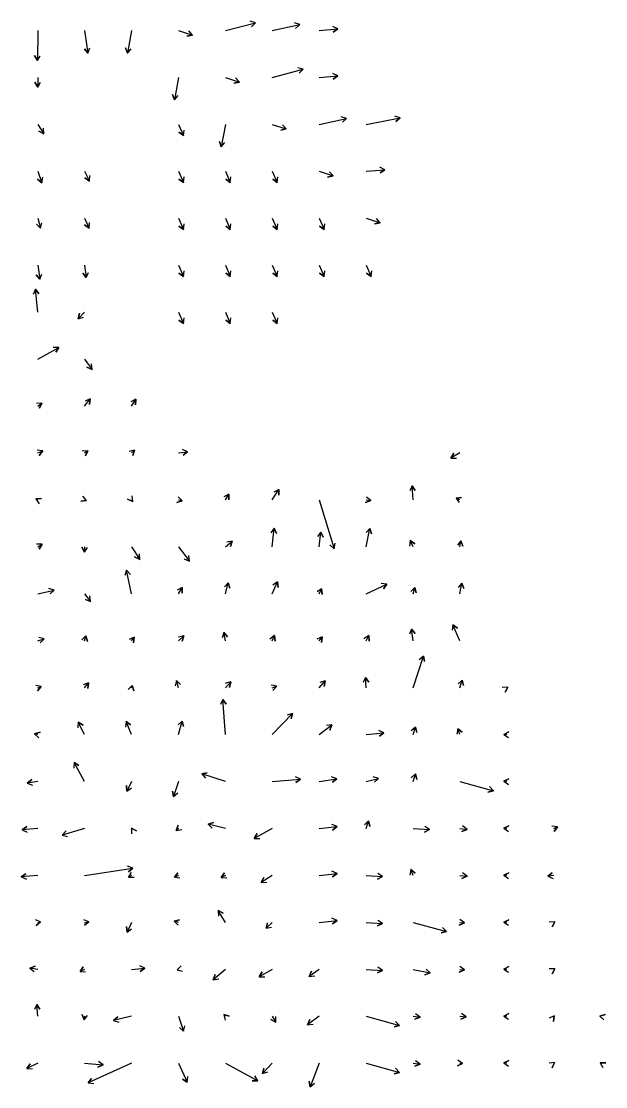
# Model space of a CAD drawing. Extents: x 954385 to 988206, y 1868364 to 1924553.
# Drawn here: x 961040 to 961662, y 1902544 to 1903679 of the extents above; entities that cross this region are included whole.
import ezdxf

# ---------------------------------------------------------------- set-up
doc = ezdxf.new("R2010")
doc.units = 0
doc.layers.add('Slopes', color=7, linetype='Continuous')

msp = doc.modelspace()

# ---------------------------------------------------------------- linework, layer by layer
at = {"layer": 'Slopes'}
for points in [[(961257.1, 1903668.9), (961289.2, 1903677.1), (961284.9, 1903672.9), (961289.2, 1903677.1), (961283.4, 1903678.7)], [(961057.1, 1903668.9), (961056.7, 1903636.9), (961053.7, 1903642.1), (961056.7, 1903636.9), (961059.7, 1903642)], [(961107.1, 1903668.9), (961110.5, 1903644.7), (961106.8, 1903649.4), (961110.5, 1903644.7), (961112.7, 1903650.3)], [(961157.1, 1903668.9), (961152.7, 1903644.9), (961150.7, 1903650.6), (961152.7, 1903644.9), (961156.6, 1903649.5)], [(961207.1, 1903668.9), (961222, 1903664), (961216.1, 1903662.8), (961222, 1903664), (961218, 1903668.5)], [(961307.1, 1903668.9), (961336.3, 1903675.2), (961331.9, 1903671.2), (961336.3, 1903675.2), (961330.6, 1903677)], [(961357.1, 1903668.9), (961377, 1903670.6), (961372.1, 1903667.2), (961377, 1903670.6), (961371.6, 1903673.2)], [(961307.1, 1903618.9), (961340.1, 1903627.7), (961335.8, 1903623.5), (961340.1, 1903627.7), (961334.3, 1903629.3)], [(961357.1, 1903618.9), (961377, 1903620.6), (961372.1, 1903617.2), (961377, 1903620.6), (961371.6, 1903623.2)], [(961057.1, 1903618.9), (961057.1, 1903608.5), (961054.1, 1903613.7), (961057.1, 1903608.5), (961060.1, 1903613.7)], [(961207.1, 1903618.9), (961202.7, 1903594.9), (961200.7, 1903600.6), (961202.7, 1903594.9), (961206.6, 1903599.5)], [(961257.1, 1903618.9), (961272, 1903614), (961266.1, 1903612.8), (961272, 1903614), (961268, 1903618.5)], [(961357.1, 1903568.9), (961386.3, 1903575.2), (961381.9, 1903571.2), (961386.3, 1903575.2), (961380.6, 1903577)], [(961407.1, 1903568.9), (961443.3, 1903575.8), (961438.7, 1903571.8), (961443.3, 1903575.8), (961437.6, 1903577.7)], [(961057.1, 1903568.9), (961063.5, 1903559), (961058.1, 1903561.8), (961063.5, 1903559), (961063.2, 1903565)], [(961207.1, 1903568.9), (961212.3, 1903556.9), (961207.5, 1903560.5), (961212.3, 1903556.9), (961213, 1903562.9)], [(961257.1, 1903568.9), (961252.7, 1903544.9), (961250.7, 1903550.6), (961252.7, 1903544.9), (961256.6, 1903549.5)], [(961307.1, 1903568.9), (961322, 1903564), (961316.1, 1903562.8), (961322, 1903564), (961318, 1903568.5)], [(961057.1, 1903518.9), (961061.6, 1903506.7), (961057, 1903510.5), (961061.6, 1903506.7), (961062.6, 1903512.6)], [(961107.1, 1903518.9), (961112.1, 1903508.5), (961107.2, 1903511.9), (961112.1, 1903508.5), (961112.6, 1903514.5)], [(961207.1, 1903518.9), (961212.3, 1903506.9), (961207.5, 1903510.5), (961212.3, 1903506.9), (961213, 1903512.9)], [(961257.1, 1903518.9), (961262.3, 1903506.9), (961257.5, 1903510.5), (961262.3, 1903506.9), (961263, 1903512.9)], [(961307.1, 1903518.9), (961312.3, 1903506.9), (961307.5, 1903510.5), (961312.3, 1903506.9), (961313, 1903512.9)], [(961357.1, 1903518.9), (961372, 1903514), (961366.1, 1903512.8), (961372, 1903514), (961368, 1903518.5)], [(961407.1, 1903518.9), (961427, 1903520.6), (961422.1, 1903517.2), (961427, 1903520.6), (961421.6, 1903523.2)], [(961057.1, 1903468.9), (961059.9, 1903458.4), (961055.7, 1903462.7), (961059.9, 1903458.4), (961061.5, 1903464.2)], [(961107.1, 1903468.9), (961111.8, 1903458.5), (961107, 1903462), (961111.8, 1903458.5), (961112.4, 1903464.5)], [(961207.1, 1903468.9), (961212.3, 1903456.9), (961207.5, 1903460.5), (961212.3, 1903456.9), (961213, 1903462.9)], [(961257.1, 1903468.9), (961262.3, 1903456.9), (961257.5, 1903460.5), (961262.3, 1903456.9), (961263, 1903462.9)], [(961307.1, 1903468.9), (961312.3, 1903456.9), (961307.5, 1903460.5), (961312.3, 1903456.9), (961313, 1903462.9)], [(961357.1, 1903468.9), (961362.3, 1903456.9), (961357.5, 1903460.5), (961362.3, 1903456.9), (961363, 1903462.9)], [(961407.1, 1903468.9), (961422, 1903464), (961416.1, 1903462.8), (961422, 1903464), (961418, 1903468.5)], [(961057.1, 1903418.9), (961059.2, 1903403.9), (961055.5, 1903408.7), (961059.2, 1903403.9), (961061.4, 1903409.5)], [(961107.1, 1903418.9), (961108.8, 1903405.8), (961105.2, 1903410.5), (961108.8, 1903405.8), (961111.1, 1903411.3)], [(961207.1, 1903418.9), (961212.3, 1903406.9), (961207.5, 1903410.5), (961212.3, 1903406.9), (961213, 1903412.9)], [(961257.1, 1903418.9), (961262.3, 1903406.9), (961257.5, 1903410.5), (961262.3, 1903406.9), (961263, 1903412.9)], [(961307.1, 1903418.9), (961312.3, 1903406.9), (961307.5, 1903410.5), (961312.3, 1903406.9), (961313, 1903412.9)], [(961357.1, 1903418.9), (961362.3, 1903406.9), (961357.5, 1903410.5), (961362.3, 1903406.9), (961363, 1903412.9)], [(961407.1, 1903418.9), (961412.3, 1903406.9), (961407.5, 1903410.5), (961412.3, 1903406.9), (961413, 1903412.9)], [(961057.1, 1903368.9), (961054.8, 1903393.3), (961058.3, 1903388.4), (961054.8, 1903393.3), (961052.3, 1903387.8)], [(961107.1, 1903368.9), (961100.1, 1903361.9), (961101.7, 1903367.7), (961100.1, 1903361.9), (961105.9, 1903363.5)], [(961207.1, 1903368.9), (961212.3, 1903356.9), (961207.5, 1903360.5), (961212.3, 1903356.9), (961213, 1903362.9)], [(961257.1, 1903368.9), (961262.3, 1903356.9), (961257.5, 1903360.5), (961262.3, 1903356.9), (961263, 1903362.9)], [(961307.1, 1903368.9), (961312.3, 1903356.9), (961307.5, 1903360.5), (961312.3, 1903356.9), (961313, 1903362.9)], [(961057.1, 1903318.9), (961079.5, 1903331.3), (961076.4, 1903326.1), (961079.5, 1903331.3), (961073.5, 1903331.4)], [(961107.1, 1903318.9), (961115, 1903307.8), (961109.6, 1903310.3), (961115, 1903307.8), (961114.5, 1903313.8)], [(961057.1, 1903268.9), (961061.6, 1903271.9), (961059, 1903266.5), (961061.6, 1903271.9), (961055.7, 1903271.5)], [(961107.1, 1903268.9), (961113, 1903276.4), (961112.1, 1903270.4), (961113, 1903276.4), (961107.5, 1903274.2)], [(961157.1, 1903268.9), (961161.5, 1903276.2), (961161.4, 1903270.2), (961161.5, 1903276.2), (961156.2, 1903273.3)], [(961057.1, 1903218.9), (961062.4, 1903221.1), (961058.7, 1903216.3), (961062.4, 1903221.1), (961056.5, 1903221.9)], [(961107.1, 1903218.9), (961110.5, 1903221.3), (961108, 1903215.8), (961110.5, 1903221.3), (961104.5, 1903220.7)], [(961157.1, 1903218.9), (961160.4, 1903221.9), (961158.6, 1903216.2), (961160.4, 1903221.9), (961154.6, 1903220.6)], [(961207.1, 1903218.9), (961216.8, 1903220.2), (961212.1, 1903216.6), (961216.8, 1903220.2), (961211.3, 1903222.5)], [(961507.1, 1903218.9), (961497.3, 1903213.5), (961500.4, 1903218.6), (961497.3, 1903213.5), (961503.3, 1903213.4)], [(961307.1, 1903168.9), (961314.2, 1903179.9), (961313.9, 1903173.9), (961314.2, 1903179.9), (961308.9, 1903177.1)], [(961457.1, 1903168.9), (961456.2, 1903183.8), (961459.5, 1903178.8), (961456.2, 1903183.8), (961453.5, 1903178.4)], [(961057.1, 1903168.9), (961055.2, 1903169.9), (961061.2, 1903170.3), (961055.2, 1903169.9), (961058.5, 1903164.9)], [(961107.1, 1903168.9), (961108.9, 1903168.2), (961102.9, 1903167.5), (961108.9, 1903168.2), (961105.3, 1903173)], [(961157.1, 1903168.9), (961158.4, 1903167.1), (961152.9, 1903169.7), (961158.4, 1903167.1), (961157.9, 1903173.1)], [(961207.1, 1903168.9), (961211.2, 1903168), (961205.5, 1903166.2), (961211.2, 1903168), (961206.8, 1903172.1)], [(961257.1, 1903168.9), (961260.9, 1903175.1), (961260.7, 1903169.1), (961260.9, 1903175.1), (961255.6, 1903172.2)], [(961357.1, 1903168.9), (961372.9, 1903116.9), (961368.5, 1903121), (961372.9, 1903116.9), (961374.2, 1903122.7)], [(961407.1, 1903168.9), (961412.1, 1903168.2), (961406.5, 1903166), (961412.1, 1903168.2), (961407.4, 1903171.9)], [(961507.1, 1903168.9), (961502.9, 1903170.8), (961508.8, 1903171.5), (961502.9, 1903170.8), (961506.4, 1903166)], [(961307.1, 1903118.9), (961309, 1903138.7), (961311.5, 1903133.3), (961309, 1903138.7), (961305.5, 1903133.8)], [(961357.1, 1903118.9), (961358.9, 1903134.7), (961361.3, 1903129.2), (961358.9, 1903134.7), (961355.4, 1903129.9)], [(961407.1, 1903118.9), (961410.9, 1903138.6), (961412.9, 1903132.9), (961410.9, 1903138.6), (961407, 1903134.1)], [(961257.1, 1903118.9), (961264.4, 1903125.1), (961262.4, 1903119.4), (961264.4, 1903125.1), (961258.5, 1903124)], [(961457.1, 1903118.9), (961453.9, 1903125.7), (961458.9, 1903122.3), (961453.9, 1903125.7), (961453.4, 1903119.7)], [(961507.1, 1903118.9), (961508, 1903125.4), (961510.3, 1903119.8), (961508, 1903125.4), (961504.3, 1903120.6)], [(961057.1, 1903118.9), (961061.8, 1903121.7), (961058.8, 1903116.5), (961061.8, 1903121.7), (961055.8, 1903121.6)], [(961107.1, 1903118.9), (961107.1, 1903113.2), (961104.1, 1903118.4), (961107.1, 1903113.2), (961110.1, 1903118.3)], [(961157.1, 1903118.9), (961165.8, 1903105.5), (961160.4, 1903108.2), (961165.8, 1903105.5), (961165.5, 1903111.5)], [(961207.1, 1903118.9), (961218.9, 1903103.6), (961213.4, 1903105.9), (961218.9, 1903103.6), (961218.1, 1903109.6)], [(961157.1, 1903068.9), (961151.7, 1903094.1), (961155.8, 1903089.6), (961151.7, 1903094.1), (961149.9, 1903088.4)], [(961257.1, 1903068.9), (961260.2, 1903080.6), (961261.8, 1903074.8), (961260.2, 1903080.6), (961256, 1903076.3)], [(961307.1, 1903068.9), (961312.5, 1903081.7), (961313.3, 1903075.7), (961312.5, 1903081.7), (961307.8, 1903078.1)], [(961407.1, 1903068.9), (961429.1, 1903079.2), (961425.7, 1903074.3), (961429.1, 1903079.2), (961423.1, 1903079.7)], [(961507.1, 1903068.9), (961509.2, 1903080.2), (961511.2, 1903074.6), (961509.2, 1903080.2), (961505.3, 1903075.6)], [(961057.1, 1903068.9), (961074.7, 1903072.8), (961070.3, 1903068.8), (961074.7, 1903072.8), (961069, 1903074.6)], [(961107.1, 1903068.9), (961113.4, 1903060.7), (961107.9, 1903063), (961113.4, 1903060.7), (961112.7, 1903066.6)], [(961207.1, 1903068.9), (961211, 1903075.6), (961211, 1903069.6), (961211, 1903075.6), (961205.8, 1903072.7)], [(961357.1, 1903068.9), (961359.7, 1903074.3), (961360.2, 1903068.3), (961359.7, 1903074.3), (961354.8, 1903070.9)], [(961457.1, 1903068.9), (961458.9, 1903075.7), (961460.5, 1903069.9), (961458.9, 1903075.7), (961454.7, 1903071.4)], [(961457.1, 1903018.9), (961455.6, 1903031.4), (961459.2, 1903026.6), (961455.6, 1903031.4), (961453.3, 1903025.8)], [(961507.1, 1903018.9), (961499.6, 1903036), (961504.4, 1903032.4), (961499.6, 1903036), (961498.9, 1903030)], [(961057.1, 1903018.9), (961064, 1903020.9), (961059.8, 1903016.6), (961064, 1903020.9), (961058.2, 1903022.3)], [(961107.1, 1903018.9), (961108.4, 1903024), (961110, 1903018.2), (961108.4, 1903024), (961104.2, 1903019.7)], [(961157.1, 1903018.9), (961159.9, 1903022.8), (961159.3, 1903016.8), (961159.9, 1903022.8), (961154.4, 1903020.3)], [(961207.1, 1903018.9), (961212.9, 1903024), (961211, 1903018.3), (961212.9, 1903024), (961207, 1903022.8)], [(961257.1, 1903018.9), (961255.4, 1903027.6), (961259.3, 1903023.1), (961255.4, 1903027.6), (961253.5, 1903021.9)], [(961307.1, 1903018.9), (961309.3, 1903024.5), (961310.2, 1903018.6), (961309.3, 1903024.5), (961304.6, 1903020.7)], [(961357.1, 1903018.9), (961360.2, 1903022.9), (961359.4, 1903017), (961360.2, 1903022.9), (961354.6, 1903020.6)], [(961407.1, 1903018.9), (961409.8, 1903024.4), (961410.2, 1903018.4), (961409.8, 1903024.4), (961404.8, 1903021)], [(961457.1, 1902968.9), (961468.2, 1903002.6), (961469.4, 1902996.7), (961468.2, 1903002.6), (961463.7, 1902998.6)], [(961207.1, 1902968.9), (961205.1, 1902976.7), (961209.3, 1902972.4), (961205.1, 1902976.7), (961203.5, 1902970.9)], [(961257.1, 1902968.9), (961262.8, 1902975), (961261.4, 1902969.1), (961262.8, 1902975), (961257, 1902973.2)], [(961357.1, 1902968.9), (961363.6, 1902976.2), (961362.4, 1902970.3), (961363.6, 1902976.2), (961357.9, 1902974.3)], [(961407.1, 1902968.9), (961406.5, 1902979.8), (961409.8, 1902974.8), (961406.5, 1902979.8), (961403.8, 1902974.5)], [(961507.1, 1902968.9), (961509.6, 1902977), (961511, 1902971.1), (961509.6, 1902977), (961505.2, 1902972.9)], [(961057.1, 1902968.9), (961060.8, 1902970.3), (961057, 1902965.7), (961060.8, 1902970.3), (961054.9, 1902971.3)], [(961107.1, 1902968.9), (961111.3, 1902974.1), (961110.4, 1902968.2), (961111.3, 1902974.1), (961105.7, 1902972)], [(961157.1, 1902968.9), (961157.6, 1902971.1), (961159.4, 1902965.4), (961157.6, 1902971.1), (961153.5, 1902966.8)], [(961307.1, 1902968.9), (961311.8, 1902970.4), (961307.8, 1902966), (961311.8, 1902970.4), (961305.9, 1902971.7)], [(961557.1, 1902968.9), (961558, 1902969.5), (961555.3, 1902964.1), (961558, 1902969.5), (961552, 1902969)], [(961257.1, 1902918.9), (961254.5, 1902956.3), (961257.8, 1902951.3), (961254.5, 1902956.3), (961251.8, 1902950.9)], [(961307.1, 1902918.9), (961328.6, 1902941.5), (961327.2, 1902935.7), (961328.6, 1902941.5), (961322.8, 1902939.8)], [(961107.1, 1902918.9), (961100.3, 1902932.1), (961105.4, 1902928.9), (961100.3, 1902932.1), (961100, 1902926.1)], [(961157.1, 1902918.9), (961151.3, 1902933), (961156.1, 1902929.3), (961151.3, 1902933), (961150.5, 1902927)], [(961207.1, 1902918.9), (961211.1, 1902933.4), (961212.6, 1902927.6), (961211.1, 1902933.4), (961206.8, 1902929.2)], [(961357.1, 1902918.9), (961370.7, 1902929.2), (961368.4, 1902923.7), (961370.7, 1902929.2), (961364.7, 1902928.5)], [(961057.1, 1902918.9), (961053.8, 1902919.8), (961059.6, 1902921.4), (961053.8, 1902919.8), (961058.1, 1902915.6)], [(961407.1, 1902918.9), (961426.1, 1902920.9), (961421.3, 1902917.3), (961426.1, 1902920.9), (961420.7, 1902923.3)], [(961457.1, 1902918.9), (961459.6, 1902927), (961461, 1902921.1), (961459.6, 1902927), (961455.2, 1902922.9)], [(961507.1, 1902918.9), (961504.7, 1902925.2), (961509.4, 1902921.5), (961504.7, 1902925.2), (961503.8, 1902919.3)], [(961557.1, 1902918.9), (961553.8, 1902919.2), (961559.2, 1902921.8), (961553.8, 1902919.2), (961558.8, 1902915.8)], [(961107.1, 1902868.9), (961095.8, 1902889.1), (961100.9, 1902886), (961095.8, 1902889.1), (961095.7, 1902883.1)], [(961257.1, 1902868.9), (961232, 1902877), (961237.8, 1902878.2), (961232, 1902877), (961236, 1902872.5)], [(961307.1, 1902868.9), (961337.2, 1902871.4), (961332.2, 1902868), (961337.2, 1902871.4), (961331.7, 1902874)], [(961357.1, 1902868.9), (961375.9, 1902871.8), (961371.2, 1902868.1), (961375.9, 1902871.8), (961370.3, 1902874)], [(961407.1, 1902868.9), (961420.3, 1902872.3), (961416.1, 1902868.1), (961420.3, 1902872.3), (961414.6, 1902873.9)], [(961457.1, 1902868.9), (961459.6, 1902877), (961461, 1902871.1), (961459.6, 1902877), (961455.2, 1902872.9)], [(961057.1, 1902868.9), (961046, 1902867.3), (961050.7, 1902871), (961046, 1902867.3), (961051.6, 1902865.1)], [(961157.1, 1902868.9), (961152, 1902858.8), (961151.7, 1902864.8), (961152, 1902858.8), (961157, 1902862.1)], [(961207.1, 1902868.9), (961201.8, 1902852.9), (961200.6, 1902858.8), (961201.8, 1902852.9), (961206.3, 1902856.9)], [(961507.1, 1902868.9), (961542.7, 1902859.2), (961536.9, 1902857.7), (961542.7, 1902859.2), (961538.5, 1902863.5)], [(961557.1, 1902868.9), (961553.8, 1902869.2), (961559.2, 1902871.8), (961553.8, 1902869.2), (961558.8, 1902865.8)], [(961407.1, 1902818.9), (961409.6, 1902827), (961411, 1902821.1), (961409.6, 1902827), (961405.2, 1902822.9)], [(961057.1, 1902818.9), (961040.5, 1902817.5), (961045.4, 1902821), (961040.5, 1902817.5), (961045.9, 1902815)], [(961107.1, 1902818.9), (961083.2, 1902811.9), (961087.3, 1902816.3), (961083.2, 1902811.9), (961089, 1902810.5)], [(961157.1, 1902818.9), (961156.9, 1902819.4), (961162.2, 1902816.6), (961156.9, 1902819.4), (961157.1, 1902813.4)], [(961207.1, 1902818.9), (961204.8, 1902816.9), (961206.8, 1902822.6), (961204.8, 1902816.9), (961210.7, 1902818)], [(961257.1, 1902818.9), (961238.6, 1902823.5), (961244.3, 1902825.2), (961238.6, 1902823.5), (961242.9, 1902819.3)], [(961307.1, 1902818.9), (961287.8, 1902808.3), (961290.9, 1902813.5), (961287.8, 1902808.3), (961293.8, 1902808.2)], [(961357.1, 1902818.9), (961376.1, 1902820.9), (961371.3, 1902817.3), (961376.1, 1902820.9), (961370.7, 1902823.3)], [(961457.1, 1902818.9), (961474.7, 1902817.7), (961469.3, 1902815.1), (961474.7, 1902817.7), (961469.7, 1902821.1)], [(961507.1, 1902818.9), (961514.6, 1902818), (961509.1, 1902815.7), (961514.6, 1902818), (961509.8, 1902821.6)], [(961557.1, 1902818.9), (961553.8, 1902819.2), (961559.2, 1902821.8), (961553.8, 1902819.2), (961558.8, 1902815.8)], [(961607.1, 1902818.9), (961610.9, 1902820.6), (961607.4, 1902815.8), (961610.9, 1902820.6), (961605, 1902821.3)], [(961057.1, 1902768.9), (961039.6, 1902767.3), (961044.5, 1902770.8), (961039.6, 1902767.3), (961045, 1902764.8)], [(961107.1, 1902768.9), (961158.4, 1902776.6), (961153.7, 1902772.9), (961158.4, 1902776.6), (961152.9, 1902778.8)], [(961157.1, 1902768.9), (961153.8, 1902767), (961156.8, 1902772.2), (961153.8, 1902767), (961159.8, 1902767)], [(961207.1, 1902768.9), (961202.7, 1902767.1), (961206.3, 1902771.8), (961202.7, 1902767.1), (961208.6, 1902766.3)], [(961257.1, 1902768.9), (961252.6, 1902766.7), (961256, 1902771.7), (961252.6, 1902766.7), (961258.6, 1902766.3)], [(961357.1, 1902768.9), (961376.1, 1902770.9), (961371.3, 1902767.3), (961376.1, 1902770.9), (961370.7, 1902773.3)], [(961407.1, 1902768.9), (961424.7, 1902767.7), (961419.3, 1902765.1), (961424.7, 1902767.7), (961419.7, 1902771.1)], [(961457.1, 1902768.9), (961454.7, 1902775.2), (961459.4, 1902771.5), (961454.7, 1902775.2), (961453.8, 1902769.3)], [(961507.1, 1902768.9), (961514.6, 1902768), (961509.1, 1902765.7), (961514.6, 1902768), (961509.8, 1902771.6)], [(961557.1, 1902768.9), (961553.8, 1902769.2), (961559.2, 1902771.8), (961553.8, 1902769.2), (961558.8, 1902765.8)], [(961607.1, 1902768.9), (961600.8, 1902768), (961605.5, 1902771.7), (961600.8, 1902768), (961606.4, 1902765.8)], [(961307.1, 1902768.9), (961295.2, 1902761.3), (961298, 1902766.6), (961295.2, 1902761.3), (961301.2, 1902761.6)], [(961257.1, 1902718.9), (961249.4, 1902731.5), (961254.7, 1902728.6), (961249.4, 1902731.5), (961249.6, 1902725.5)], [(961057.1, 1902718.9), (961060.2, 1902719.5), (961055.6, 1902715.6), (961060.2, 1902719.5), (961054.6, 1902721.5)], [(961107.1, 1902718.9), (961111.7, 1902719.4), (961106.9, 1902715.9), (961111.7, 1902719.4), (961106.2, 1902721.8)], [(961157.1, 1902718.9), (961152.3, 1902708.6), (961151.8, 1902714.6), (961152.3, 1902708.6), (961157.2, 1902712)], [(961207.1, 1902718.9), (961202.4, 1902720.2), (961208.2, 1902721.8), (961202.4, 1902720.2), (961206.6, 1902716)], [(961307.1, 1902718.9), (961300.4, 1902712.6), (961302.1, 1902718.3), (961300.4, 1902712.6), (961306.2, 1902714)], [(961357.1, 1902718.9), (961376.1, 1902720.9), (961371.3, 1902717.3), (961376.1, 1902720.9), (961370.7, 1902723.3)], [(961407.1, 1902718.9), (961424.7, 1902717.7), (961419.3, 1902715.1), (961424.7, 1902717.7), (961419.7, 1902721.1)], [(961457.1, 1902718.9), (961492.7, 1902709.2), (961486.9, 1902707.7), (961492.7, 1902709.2), (961488.5, 1902713.5)], [(961507.1, 1902718.9), (961511.8, 1902718.5), (961506.4, 1902716), (961511.8, 1902718.5), (961506.9, 1902722)], [(961557.1, 1902718.9), (961553.8, 1902719.2), (961559.2, 1902721.8), (961553.8, 1902719.2), (961558.8, 1902715.8)], [(961607.1, 1902718.9), (961608.1, 1902719.5), (961605.3, 1902714.2), (961608.1, 1902719.5), (961602.1, 1902719.3)], [(961057.1, 1902668.9), (961048.8, 1902670.3), (961054.4, 1902672.4), (961048.8, 1902670.3), (961053.4, 1902666.5)], [(961107.1, 1902668.9), (961102.2, 1902666.6), (961105.6, 1902671.5), (961102.2, 1902666.6), (961108.1, 1902666.1)], [(961157.1, 1902668.9), (961171.3, 1902670), (961166.3, 1902666.6), (961171.3, 1902670), (961165.9, 1902672.6)], [(961207.1, 1902668.9), (961205.6, 1902668.5), (961209.8, 1902672.8), (961205.6, 1902668.5), (961211.4, 1902667)], [(961257.1, 1902668.9), (961244.1, 1902657.7), (961246.1, 1902663.4), (961244.1, 1902657.7), (961250, 1902658.8)], [(961307.1, 1902668.9), (961293.2, 1902660.9), (961296.2, 1902666.1), (961293.2, 1902660.9), (961299.2, 1902660.9)], [(961357.1, 1902668.9), (961346.3, 1902661.3), (961348.8, 1902666.8), (961346.3, 1902661.3), (961352.3, 1902661.9)], [(961407.1, 1902668.9), (961424.7, 1902667.7), (961419.3, 1902665.1), (961424.7, 1902667.7), (961419.7, 1902671.1)], [(961457.1, 1902668.9), (961475.4, 1902665.1), (961469.7, 1902663.2), (961475.4, 1902665.1), (961471, 1902669.1)], [(961507.1, 1902668.9), (961511.8, 1902668.5), (961506.4, 1902666), (961511.8, 1902668.5), (961506.9, 1902672)], [(961557.1, 1902668.9), (961553.8, 1902669.2), (961559.2, 1902671.8), (961553.8, 1902669.2), (961558.8, 1902665.8)], [(961607.1, 1902668.9), (961608.1, 1902669.5), (961605.3, 1902664.2), (961608.1, 1902669.5), (961602.1, 1902669.3)], [(961057.1, 1902618.9), (961056.1, 1902631.5), (961059.5, 1902626.5), (961056.1, 1902631.5), (961053.5, 1902626)], [(961107.1, 1902618.9), (961106.6, 1902615.2), (961104.4, 1902620.8), (961106.6, 1902615.2), (961110.3, 1902619.9)], [(961157.1, 1902618.9), (961137.9, 1902614.3), (961142.3, 1902618.4), (961137.9, 1902614.3), (961143.7, 1902612.6)], [(961207.1, 1902618.9), (961212.6, 1902603), (961208.1, 1902607), (961212.6, 1902603), (961213.7, 1902608.9)], [(961257.1, 1902618.9), (961255.5, 1902620.7), (961261.2, 1902618.9), (961255.5, 1902620.7), (961256.8, 1902614.9)], [(961307.1, 1902618.9), (961310.9, 1902612.6), (961305.7, 1902615.5), (961310.9, 1902612.6), (961310.8, 1902618.6)], [(961357.1, 1902618.9), (961344.6, 1902609.9), (961347, 1902615.4), (961344.6, 1902609.9), (961350.5, 1902610.5)], [(961407.1, 1902618.9), (961442.7, 1902609.2), (961436.9, 1902607.7), (961442.7, 1902609.2), (961438.5, 1902613.5)], [(961457.1, 1902618.9), (961464.6, 1902618), (961459.1, 1902615.7), (961464.6, 1902618), (961459.8, 1902621.6)], [(961507.1, 1902618.9), (961513.7, 1902618.2), (961508.2, 1902615.8), (961513.7, 1902618.2), (961508.9, 1902621.8)], [(961557.1, 1902618.9), (961553.8, 1902619.2), (961559.2, 1902621.8), (961553.8, 1902619.2), (961558.8, 1902615.8)], [(961607.1, 1902618.9), (961607.5, 1902619.4), (961606.9, 1902613.5), (961607.5, 1902619.4), (961602, 1902616.9)], [(961657.1, 1902618.9), (961656, 1902619.2), (961661.8, 1902620.8), (961656, 1902619.2), (961660.3, 1902615)], [(961057.1, 1902568.9), (961045.6, 1902563.4), (961049, 1902568.4), (961045.6, 1902563.4), (961051.6, 1902563)], [(961107.1, 1902568.9), (961126.8, 1902567.2), (961121.3, 1902564.7), (961126.8, 1902567.2), (961121.8, 1902570.7)], [(961157.1, 1902568.9), (961111, 1902547.9), (961114.5, 1902552.8), (961111, 1902547.9), (961117, 1902547.3)], [(961207.1, 1902568.9), (961216.3, 1902548.6), (961211.4, 1902552.1), (961216.3, 1902548.6), (961216.9, 1902554.6)], [(961257.1, 1902568.9), (961291.6, 1902550.3), (961285.6, 1902550.1), (961291.6, 1902550.3), (961288.5, 1902555.4)], [(961307.1, 1902568.9), (961296.8, 1902557.8), (961298.1, 1902563.7), (961296.8, 1902557.8), (961302.5, 1902559.6)], [(961357.1, 1902568.9), (961347.4, 1902543.9), (961346.5, 1902549.8), (961347.4, 1902543.9), (961352.1, 1902547.7)], [(961407.1, 1902568.9), (961442.7, 1902559.2), (961436.9, 1902557.7), (961442.7, 1902559.2), (961438.5, 1902563.5)], [(961457.1, 1902568.9), (961464.6, 1902568), (961459.1, 1902565.7), (961464.6, 1902568), (961459.8, 1902571.6)], [(961507.1, 1902568.9), (961509.9, 1902568.7), (961504.5, 1902566.1), (961509.9, 1902568.7), (961505, 1902572.1)], [(961557.1, 1902568.9), (961553.8, 1902569.2), (961559.2, 1902571.8), (961553.8, 1902569.2), (961558.8, 1902565.8)], [(961607.1, 1902568.9), (961608, 1902569.5), (961605.3, 1902564.1), (961608, 1902569.5), (961602, 1902569)], [(961657.1, 1902568.9), (961656.4, 1902569.3), (961662.4, 1902569.4), (961656.4, 1902569.3), (961659.5, 1902564.2)]]:
    msp.add_lwpolyline(points, dxfattribs=at)

doc.saveas('drawing.dxf')
